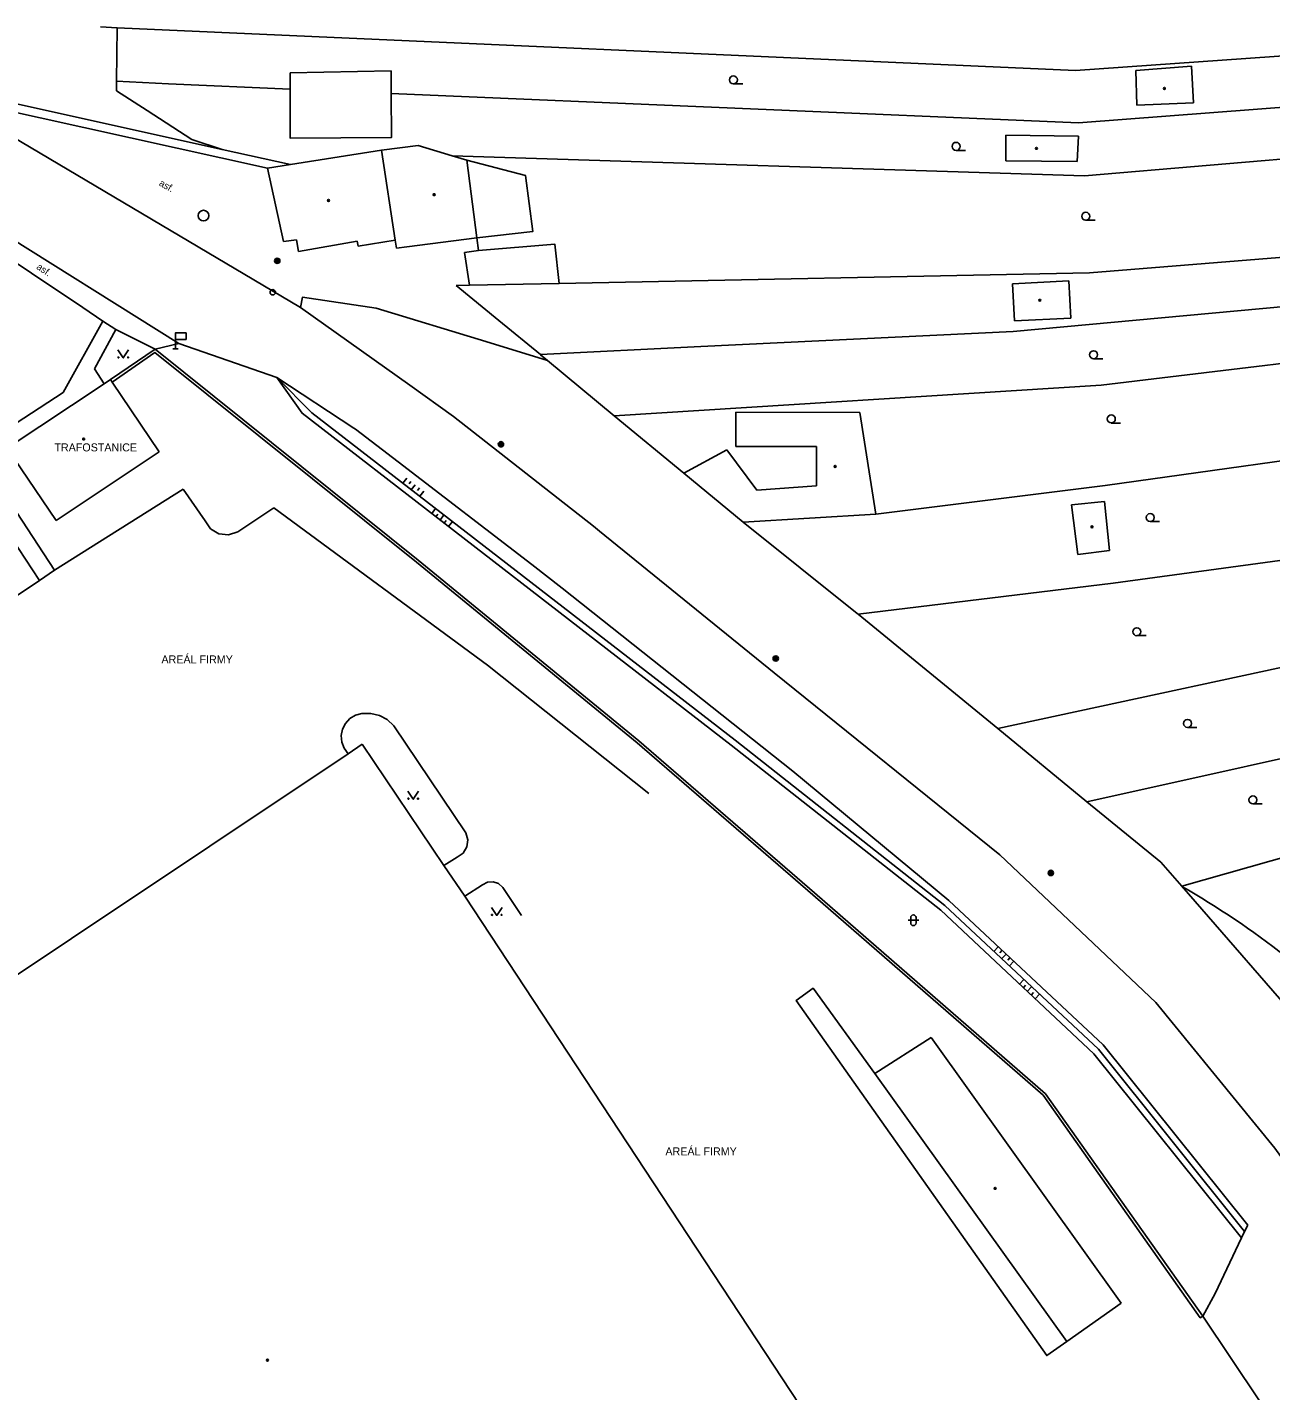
# Model space of a CAD drawing. Extents: x -596024 to -594475, y -1163820 to -1161957.
# Drawn here: x -595923.1 to -595806.5, y -1163393.4 to -1163265.7 of the extents above; entities that cross this region are included whole.
import ezdxf

# ---------------------------------------------------------------- set-up
doc = ezdxf.new("R2010")
doc.units = 0
for name, color, linetype in [('Level 10', 7, 'Continuous'), ('Level 11', 7, 'Continuous'), ('Level 14', 7, 'Continuous'), ('Level 15', 7, 'Continuous'), ('Level 25', 7, 'Continuous'), ('Level 27', 7, 'Continuous'), ('Level 28', 7, 'Continuous'), ('Level 34', 7, 'Continuous'), ('Level 36', 7, 'Continuous'), ('Level 39', 7, 'Continuous'), ('Level 40', 7, 'Continuous'), ('Level 41', 7, 'Continuous'), ('Level 5', 7, 'Continuous'), ('Level 51', 7, 'Continuous'), ('Level 52', 7, 'Continuous'), ('Level 7', 7, 'Continuous'), ('Level 8', 7, 'Continuous')]:
    doc.layers.add(name, color=color, linetype=linetype)

msp = doc.modelspace()

# ---------------------------------------------------------------- linework, layer by layer
at = {"layer": 'Level 10'}
for points in [[(-595935.15, -1163270.76), (-595932.05, -1163272.14), (-595928.72, -1163273.76), (-595925.39, -1163275.38), (-595897.45, -1163291.91)], [(-595908.86, -1163295.3), (-595926.73, -1163284.11), (-595931.15, -1163280.78), (-595932.05, -1163280.1)], [(-595887.21, -1163299.2), (-595897.45, -1163291.91)], [(-595899.68, -1163298.5), (-595908.86, -1163295.3)], [(-595836.69, -1163347.51), (-595851.33, -1163335.37), (-595872.92, -1163318.22), (-595875.78, -1163316), (-595888.29, -1163306.4), (-595892.29, -1163303.33), (-595892.45, -1163303.22), (-595899.68, -1163298.5)], [(-595869.45, -1163312.88), (-595870.01, -1163312.43), (-595873.32, -1163309.83), (-595883.13, -1163302.14), (-595887.21, -1163299.2)], [(-595869.45, -1163312.88), (-595853.06, -1163326.17)], [(-595782.42, -1163405.21), (-595792.81, -1163389.28), (-595806.16, -1163370.72), (-595817.3, -1163357.06), (-595831.92, -1163343.23), (-595853.06, -1163326.17)], [(-595808.7, -1163377.93), (-595822.25, -1163361.04), (-595836.69, -1163347.51)], [(-595808.99, -1163378.53), (-595808.7, -1163377.93)], [(-595812.9, -1163386.45), (-595811.76, -1163384.34), (-595809.27, -1163379.13)], [(-595809.27, -1163379.13), (-595808.99, -1163378.53)]]:
    msp.add_lwpolyline(points, dxfattribs=at)
at = {"layer": 'Level 11'}
for points in [[(-595898.41, -1163269.92), (-595888.97, -1163269.75), (-595888.96, -1163271.88), (-595888.93, -1163276), (-595898.41, -1163276.06), (-595898.41, -1163271.47), (-595898.41, -1163269.92)], [(-595914.69, -1163270.71), (-595909.82, -1163270.97), (-595898.41, -1163271.47)], [(-595900.53, -1163278.88), (-595926.24, -1163273.19), (-595926.07, -1163272.41), (-595904.79, -1163277.11), (-595898.38, -1163278.53)], [(-595881.87, -1163278.13), (-595876.36, -1163279.56), (-595875.67, -1163284.79), (-595880.93, -1163285.39)], [(-595933.22, -1163281.65), (-595932.2, -1163282.33), (-595917.85, -1163291.91)], [(-595882.1, -1163286.78), (-595880.77, -1163286.59), (-595873.61, -1163286), (-595873.23, -1163289.66)], [(-595880.93, -1163285.39), (-595880.77, -1163286.59)], [(-595882.1, -1163286.78), (-595881.63, -1163289.83)], [(-595897.45, -1163291.91), (-595897.25, -1163290.95), (-595890.37, -1163291.99), (-595880.1, -1163295.12), (-595874.32, -1163296.88)], [(-595915.97, -1163293.2), (-595917.85, -1163291.91)], [(-595915.97, -1163293.2), (-595919.68, -1163299.88)], [(-595914.74, -1163293.98), (-595916.75, -1163297.66)], [(-595914.74, -1163293.98), (-595915.97, -1163293.2)], [(-595911.08, -1163295.82), (-595914.74, -1163293.98)], [(-595908.86, -1163295.3), (-595911.08, -1163295.82)], [(-595916.75, -1163297.66), (-595915.85, -1163299.07)], [(-595927.8, -1163305.17), (-595919.68, -1163299.88)], [(-595920.49, -1163316.54), (-595927.12, -1163306.46)], [(-595908.44, -1163308.96), (-595920.49, -1163316.54)], [(-595906.37, -1163311.93), (-595908.44, -1163308.96)], [(-595903.33, -1163312.94), (-595904.19, -1163313.24), (-595905.09, -1163313.15), (-595905.87, -1163312.68), (-595906.37, -1163311.93)], [(-595899.96, -1163310.7), (-595903.33, -1163312.94)], [(-595864.83, -1163337.46), (-595879.94, -1163325.45), (-595899.96, -1163310.7)], [(-595921.92, -1163317.5), (-595920.49, -1163316.54)], [(-595892.98, -1163333.74), (-595893.37, -1163333.22), (-595893.59, -1163332.65), (-595893.64, -1163332.04), (-595893.52, -1163331.44), (-595893.24, -1163330.9), (-595892.82, -1163330.45), (-595892.29, -1163330.14), (-595891.7, -1163329.99), (-595890.87, -1163329.96), (-595890.06, -1163330.16), (-595889.32, -1163330.55), (-595888.72, -1163331.13)], [(-595881.97, -1163341.15), (-595888.72, -1163331.13)], [(-595881.97, -1163341.15), (-595881.78, -1163341.8), (-595881.87, -1163342.47), (-595882.21, -1163343.05), (-595882.76, -1163343.45)], [(-595884.01, -1163344.23), (-595882.76, -1163343.45)], [(-595882.04, -1163347.09), (-595880.39, -1163346.02)], [(-595880.39, -1163346.02), (-595879.92, -1163345.78), (-595879.39, -1163345.74), (-595878.89, -1163345.92), (-595878.5, -1163346.28)], [(-595878.5, -1163346.28), (-595876.75, -1163348.9)], [(-595825.66, -1163388.84), (-595827.53, -1163390.16), (-595851.01, -1163356.88), (-595849.42, -1163355.73), (-595843.64, -1163363.71)]]:
    msp.add_lwpolyline(points, dxfattribs=at)
msp.add_arc((-595855.61, -1163417.09), 81.78, 51.9459, 60.1293, dxfattribs=at)
at = {"layer": 'Level 14'}
for points in [[(-595809.27, -1163379.13), (-595823.13, -1163361.86), (-595837.47, -1163348.42), (-595857.09, -1163332.94), (-595897.31, -1163301.83), (-595899.68, -1163298.5)], [(-595808.99, -1163378.53), (-595822.69, -1163361.45), (-595837.08, -1163347.96), (-595856.72, -1163332.46), (-595896.4, -1163301.79), (-595899.68, -1163298.5)]]:
    msp.add_lwpolyline(points, dxfattribs=at)
at = {"layer": 'Level 15'}
for points in [[(-595887.86, -1163308.39), (-595887.5, -1163307.92)], [(-595887.27, -1163308.45), (-595887.1, -1163308.22)], [(-595887.07, -1163309), (-595886.7, -1163308.53)], [(-595886.48, -1163309.06), (-595886.31, -1163308.83)], [(-595886.28, -1163309.61), (-595885.91, -1163309.14)], [(-595884.8, -1163310.76), (-595885.16, -1163311.23)], [(-595884.58, -1163311.29), (-595884.77, -1163311.53)], [(-595884.01, -1163311.37), (-595884.37, -1163311.84)], [(-595883.79, -1163311.9), (-595883.98, -1163312.14)], [(-595883.22, -1163311.98), (-595883.58, -1163312.45)], [(-595832.49, -1163352.27), (-595832.07, -1163351.83)], [(-595831.92, -1163352.4), (-595831.71, -1163352.17)], [(-595831.76, -1163352.96), (-595831.34, -1163352.52)], [(-595831.19, -1163353.08), (-595830.98, -1163352.86)], [(-595831.03, -1163353.64), (-595830.61, -1163353.2)], [(-595829.68, -1163354.9), (-595830.09, -1163355.34)], [(-595829.51, -1163355.45), (-595829.72, -1163355.68)], [(-595828.95, -1163355.58), (-595829.36, -1163356.02)], [(-595828.78, -1163356.13), (-595829, -1163356.36)], [(-595828.22, -1163356.27), (-595828.63, -1163356.71)]]:
    msp.add_lwpolyline(points, dxfattribs=at)
at = {"layer": 'Level 25'}
for centre, radius in [((-595899.63, -1163287.55), 0.25), ((-595899.63, -1163287.55), 0.2), ((-595899.63, -1163287.55), 0.15), ((-595899.63, -1163287.55), 0.1), ((-595899.63, -1163287.55), 0.05), ((-595878.67, -1163304.74), 0.25), ((-595878.67, -1163304.74), 0.2), ((-595878.67, -1163304.74), 0.15), ((-595878.67, -1163304.74), 0.1), ((-595878.67, -1163304.74), 0.05), ((-595852.92, -1163324.82), 0.25), ((-595852.92, -1163324.82), 0.2), ((-595852.92, -1163324.82), 0.15), ((-595852.92, -1163324.82), 0.1), ((-595852.92, -1163324.82), 0.05), ((-595827.15, -1163344.92), 0.25), ((-595827.15, -1163344.92), 0.2), ((-595827.15, -1163344.92), 0.15), ((-595827.15, -1163344.92), 0.1), ((-595827.15, -1163344.92), 0.05)]:
    msp.add_circle(centre, radius, dxfattribs=at)
at = {"layer": 'Level 27'}
msp.add_circle((-595906.54, -1163283.31), 0.5, dxfattribs=at)
at = {"layer": 'Level 28'}
msp.add_circle((-595900.05, -1163290.5), 0.25, dxfattribs=at)
at = {"layer": 'Level 34'}
for p, q in [((-595909.18, -1163294.91), (-595909.18, -1163295.81)), ((-595909.43, -1163295.81), (-595908.93, -1163295.81))]:
    msp.add_line(p, q, dxfattribs=at)
msp.add_lwpolyline([(-595909.18, -1163294.91), (-595908.18, -1163294.91), (-595908.18, -1163294.31), (-595909.18, -1163294.31)], close=True, dxfattribs=at)
at = {"layer": 'Level 36'}
for p, q in [((-595856.89, -1163270.96), (-595856.02, -1163270.96)), ((-595836.02, -1163277.2), (-595835.14, -1163277.2)), ((-595823.87, -1163283.75), (-595823, -1163283.75)), ((-595823.14, -1163296.73), (-595822.27, -1163296.73)), ((-595821.48, -1163302.75), (-595820.61, -1163302.75)), ((-595817.84, -1163311.98), (-595816.96, -1163311.98)), ((-595819.09, -1163322.68), (-595818.21, -1163322.68)), ((-595814.34, -1163331.28), (-595813.46, -1163331.28)), ((-595808.21, -1163338.45), (-595807.34, -1163338.45)), ((-595840.53, -1163349.36), (-595839.53, -1163349.36)), ((-595840.28, -1163349.11), (-595840.28, -1163349.61)), ((-595839.78, -1163349.11), (-595839.78, -1163349.61))]:
    msp.add_line(p, q, dxfattribs=at)
for points in [[(-595914.56, -1163295.9), (-595914.06, -1163296.65), (-595913.56, -1163295.9)], [(-595887.39, -1163337.26), (-595886.89, -1163338.01), (-595886.39, -1163337.26)], [(-595879.56, -1163348.15), (-595879.06, -1163348.9), (-595878.56, -1163348.15)]]:
    msp.add_lwpolyline(points, dxfattribs=at)
for centre, radius in [((-595856.89, -1163270.59), 0.375), ((-595836.02, -1163276.82), 0.375), ((-595823.87, -1163283.37), 0.375), ((-595914.51, -1163296.6), 0.05), ((-595913.61, -1163296.6), 0.05), ((-595823.14, -1163296.35), 0.375), ((-595821.48, -1163302.37), 0.375), ((-595817.84, -1163311.61), 0.375), ((-595819.09, -1163322.31), 0.375), ((-595814.34, -1163330.91), 0.375), ((-595887.34, -1163337.96), 0.05), ((-595886.44, -1163337.96), 0.05), ((-595808.21, -1163338.07), 0.375), ((-595879.51, -1163348.85), 0.05), ((-595878.61, -1163348.85), 0.05)]:
    msp.add_circle(centre, radius, dxfattribs=at)
for centre, start, end in [((-595840.03, -1163349.11), 0, 180), ((-595840.03, -1163349.61), 180, 0)]:
    msp.add_arc(centre, 0.25, start, end, dxfattribs=at)
at = {"layer": 'Level 39'}
for centre, radius in [((-595816.51, -1163271.39), 0.09), ((-595816.51, -1163271.39), 0.0398), ((-595828.5, -1163277.01), 0.09), ((-595828.5, -1163277.01), 0.0398), ((-595884.94, -1163281.35), 0.09), ((-595894.83, -1163281.89), 0.09), ((-595894.83, -1163281.89), 0.0398), ((-595884.94, -1163281.35), 0.0398), ((-595828.18, -1163291.25), 0.09), ((-595828.18, -1163291.25), 0.0398), ((-595917.77, -1163304.25), 0.09), ((-595917.77, -1163304.25), 0.0398), ((-595847.36, -1163306.82), 0.09), ((-595847.36, -1163306.82), 0.0398), ((-595823.29, -1163312.48), 0.09), ((-595823.29, -1163312.48), 0.0398), ((-595832.37, -1163374.48), 0.09), ((-595832.37, -1163374.48), 0.0398), ((-595900.55, -1163390.59), 0.09), ((-595900.55, -1163390.59), 0.0398)]:
    msp.add_circle(centre, radius, dxfattribs=at)
at = {"layer": 'Level 5'}
for points in [[(-595898.38, -1163278.53), (-595889.86, -1163277.17)], [(-595889.86, -1163277.17), (-595886.44, -1163276.74)], [(-595889.86, -1163277.17), (-595888.59, -1163285.6)], [(-595886.44, -1163276.74), (-595883.24, -1163277.71)], [(-595900.53, -1163278.88), (-595898.38, -1163278.53)], [(-595883.24, -1163277.71), (-595881.87, -1163278.13)], [(-595881.87, -1163278.13), (-595880.93, -1163285.39)], [(-595899.04, -1163285.74), (-595900.53, -1163278.88)], [(-595897.84, -1163285.59), (-595899.04, -1163285.74)], [(-595897.65, -1163286.67), (-595897.84, -1163285.59)], [(-595892.14, -1163285.72), (-595897.65, -1163286.67)], [(-595892.06, -1163286.19), (-595892.14, -1163285.72)], [(-595888.59, -1163285.6), (-595892.06, -1163286.19)], [(-595888.59, -1163285.6), (-595888.47, -1163286.37)], [(-595880.93, -1163285.39), (-595887.5, -1163286.24), (-595888.47, -1163286.37)], [(-595924.94, -1163305.12), (-595915.85, -1163299.07)], [(-595915.85, -1163299.07), (-595915.26, -1163298.68)], [(-595915.26, -1163298.68), (-595915.11, -1163298.91)], [(-595915.11, -1163298.91), (-595910.71, -1163305.46)], [(-595920.36, -1163311.89), (-595924.94, -1163305.12)], [(-595910.71, -1163305.46), (-595920.36, -1163311.89)], [(-595928.51, -1163307.5), (-595921.92, -1163317.5)], [(-595921.92, -1163317.5), (-595939.42, -1163329.24)], [(-595892.98, -1163333.74), (-595891.67, -1163332.86)], [(-595891.67, -1163332.86), (-595884.01, -1163344.23)], [(-595944.86, -1163368.38), (-595892.98, -1163333.74)], [(-595884.01, -1163344.23), (-595882.04, -1163347.09)], [(-595882.04, -1163347.09), (-595845.07, -1163403.31)], [(-595843.64, -1163363.71), (-595838.37, -1163360.35)], [(-595838.37, -1163360.35), (-595820.57, -1163385.25)], [(-595843.64, -1163363.71), (-595825.66, -1163388.84)], [(-595820.57, -1163385.25), (-595825.66, -1163388.84)]]:
    msp.add_lwpolyline(points, dxfattribs=at)
at = {"layer": 'Level 51'}
for points in [[(-595914.63, -1163265.7), (-595824.85, -1163269.71), (-595804.01, -1163268.25)], [(-595803.69, -1163273.03), (-595824.57, -1163274.61), (-595888.96, -1163271.88)], [(-595776.9, -1163275.6), (-595823.99, -1163279.57), (-595883.24, -1163277.71)], [(-595775.92, -1163284.82), (-595823.53, -1163288.67), (-595873.23, -1163289.66), (-595881.63, -1163289.83), (-595882.86, -1163289.85)], [(-595791.01, -1163290.53), (-595830.69, -1163294.17), (-595859.94, -1163295.58), (-595874.98, -1163296.34)], [(-595868.05, -1163302.07), (-595822.43, -1163299.19), (-595790.72, -1163295.4)], [(-595843.54, -1163311.3), (-595822.06, -1163308.62), (-595794.78, -1163304.78)], [(-595845.2, -1163320.67), (-595821.31, -1163317.77), (-595793.52, -1163313.97)], [(-595832.12, -1163331.39), (-595796.15, -1163323.64)], [(-595823.76, -1163338.24), (-595794.02, -1163331.64)], [(-595791.87, -1163339.64), (-595814.88, -1163346.17)]]:
    msp.add_lwpolyline(points, dxfattribs=at)
at = {"layer": 'Level 52'}
for points in [[(-595819.17, -1163269.7), (-595813.96, -1163269.32)], [(-595819.09, -1163272.96), (-595819.17, -1163269.7)], [(-595813.96, -1163269.32), (-595813.77, -1163272.73)], [(-595813.77, -1163272.73), (-595819.09, -1163272.96)], [(-595831.35, -1163275.76), (-595824.57, -1163275.87)], [(-595831.35, -1163278.19), (-595831.35, -1163275.76)], [(-595824.57, -1163275.87), (-595824.68, -1163278.24)], [(-595824.68, -1163278.24), (-595831.35, -1163278.19)], [(-595830.75, -1163289.7), (-595825.46, -1163289.44)], [(-595830.54, -1163293.17), (-595830.75, -1163289.7)], [(-595825.46, -1163289.44), (-595825.28, -1163292.93)], [(-595825.28, -1163292.93), (-595830.54, -1163293.17)], [(-595856.65, -1163301.74), (-595845.03, -1163301.78)], [(-595856.65, -1163304.96), (-595856.65, -1163301.74)], [(-595845.03, -1163301.78), (-595843.54, -1163311.3)], [(-595861.55, -1163307.44), (-595857.51, -1163305.25)], [(-595857.51, -1163305.25), (-595854.71, -1163309.04)], [(-595849.11, -1163304.96), (-595856.65, -1163304.96)], [(-595849.11, -1163308.63), (-595849.11, -1163304.96)], [(-595855.99, -1163312.03), (-595861.55, -1163307.44)], [(-595854.71, -1163309.04), (-595849.11, -1163308.63)], [(-595825.2, -1163310.41), (-595822.13, -1163310.11)], [(-595824.61, -1163315.08), (-595825.2, -1163310.41)], [(-595822.13, -1163310.11), (-595821.65, -1163314.71)], [(-595843.54, -1163311.3), (-595855.99, -1163312.03)], [(-595821.65, -1163314.71), (-595824.61, -1163315.08)]]:
    msp.add_lwpolyline(points, dxfattribs=at)
at = {"layer": 'Level 7'}
for points in [[(-595916.2, -1163265.62), (-595914.63, -1163265.7)], [(-595914.63, -1163265.7), (-595914.69, -1163270.71)], [(-595914.69, -1163270.71), (-595914.7, -1163271.61)], [(-595914.7, -1163271.61), (-595911.82, -1163273.47)], [(-595904.79, -1163277.11), (-595907.64, -1163276.17), (-595911.82, -1163273.47)], [(-595874.98, -1163296.34), (-595878.87, -1163293.14), (-595882.86, -1163289.85)], [(-595915.26, -1163298.68), (-595911.08, -1163295.82)], [(-595915.11, -1163298.91), (-595911.11, -1163296.15), (-595886.59, -1163315.78), (-595865.92, -1163332.72), (-595849.45, -1163346.96), (-595827.88, -1163365.74), (-595813.15, -1163386.61), (-595812.9, -1163386.45)], [(-595911.08, -1163295.82), (-595886.43, -1163315.59), (-595865.76, -1163332.53), (-595849.29, -1163346.77), (-595827.65, -1163365.62), (-595812.9, -1163386.45)], [(-595874.97, -1163296.35), (-595874.98, -1163296.34)], [(-595868.05, -1163302.07), (-595874.32, -1163296.88), (-595874.97, -1163296.35)], [(-595861.55, -1163307.44), (-595868.05, -1163302.07)], [(-595845.2, -1163320.67), (-595845.28, -1163320.61), (-595855.99, -1163312.03)], [(-595832.12, -1163331.39), (-595845.2, -1163320.67)], [(-595823.76, -1163338.24), (-595832.12, -1163331.39)], [(-595814.88, -1163346.17), (-595816.84, -1163343.92), (-595823.76, -1163338.24)], [(-595774.87, -1163402.83), (-595791.8, -1163374.28), (-595795.55, -1163367.98), (-595802.59, -1163360.27), (-595814.88, -1163346.17)]]:
    msp.add_lwpolyline(points, dxfattribs=at)
at = {"layer": 'Level 8'}
msp.add_lwpolyline([(-595807.6, -1163394.4), (-595812.9, -1163386.45)], dxfattribs=at)

# ---------------------------------------------------------------- texts
at = {"layer": 'Level 40'}
for rotation, p in [(330.068, (-595910.76, -1163280.45)), (326, (-595922.25, -1163288.26))]:
    msp.add_text('asf.', height=0.65, rotation=rotation, dxfattribs=at).set_placement(p)
at = {"layer": 'Level 41'}
for s, p in [('TRAFOSTANICE', (-595920.51, -1163305.41)), ('AREÁL FIRMY', (-595910.48, -1163325.28)), ('AREÁL FIRMY', (-595863.26, -1163371.39))]:
    msp.add_text(s, height=0.75, dxfattribs=at).set_placement(p)

doc.saveas('drawing.dxf')
